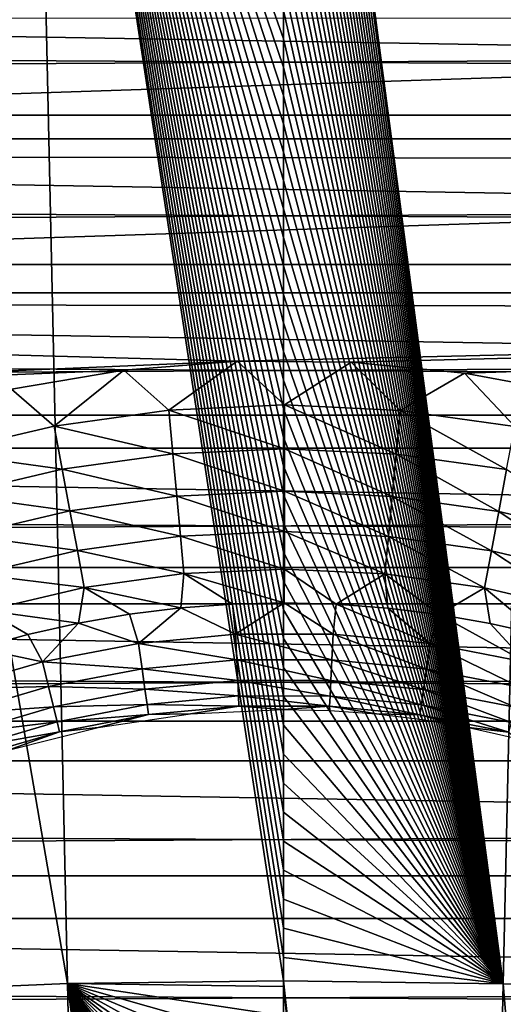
# Model space of a CAD drawing. Header units: millimetres. Extents: x -300 to 300, y -500 to 500.
# Tile 503 of 656: x -3.02 to 2.52, y 117.5 to 128.78. Entities that reach past the tile are written whole.
import ezdxf

# ---------------------------------------------------------------- set-up
doc = ezdxf.new("R2010")
doc.units = ezdxf.units.MM
doc.header["$LTSCALE"] = 81.481481
for name, color, linetype in [('19', 7, 'CONTINUOUS'), ('20', 7, 'CONTINUOUS'), ('34', 7, 'CONTINUOUS'), ('5', 7, 'CONTINUOUS'), ('59', 7, 'CONTINUOUS'), ('6', 7, 'CONTINUOUS'), ('60', 7, 'CONTINUOUS'), ('63', 7, 'CONTINUOUS')]:
    doc.layers.add(name, color=color, linetype=linetype)

msp = doc.modelspace()

# ---------------------------------------------------------------- linework, layer by layer
at = {"layer": '19', "color": 7, "linetype": 'CONTINUOUS'}
for points in [[(2.946, 136.745, 77.231), (0, 136.785, 77.232), (2.519, 117.735, 77.228), (2.946, 136.745, 77.231)], [(2.519, 117.735, 77.228), (0, 136.785, 77.232), (0, 136.577, 77.232), (2.519, 117.735, 77.228)], [(4.978, 117.63, 77.225), (2.946, 136.745, 77.231), (2.519, 117.735, 77.228), (4.978, 117.63, 77.225)], [(0, 136.26, 77.233), (2.519, 117.735, 77.228), (0, 136.577, 77.232), (0, 136.26, 77.233)], [(0, 135.942, 77.233), (2.519, 117.735, 77.228), (0, 136.26, 77.233), (0, 135.942, 77.233)], [(0, 135.624, 77.233), (2.519, 117.735, 77.228), (0, 135.942, 77.233), (0, 135.624, 77.233)], [(0, 135.306, 77.233), (2.519, 117.735, 77.228), (0, 135.624, 77.233), (0, 135.306, 77.233)], [(0, 134.987, 77.233), (2.519, 117.735, 77.228), (0, 135.306, 77.233), (0, 134.987, 77.233)], [(0, 134.669, 77.234), (2.519, 117.735, 77.228), (0, 134.987, 77.233), (0, 134.669, 77.234)], [(0, 134.35, 77.234), (2.519, 117.735, 77.228), (0, 134.669, 77.234), (0, 134.35, 77.234)], [(0, 134.03, 77.234), (2.519, 117.735, 77.228), (0, 134.35, 77.234), (0, 134.03, 77.234)], [(0, 133.711, 77.234), (2.519, 117.735, 77.228), (0, 134.03, 77.234), (0, 133.711, 77.234)], [(0, 133.391, 77.234), (2.519, 117.735, 77.228), (0, 133.711, 77.234), (0, 133.391, 77.234)], [(0, 133.071, 77.234), (2.519, 117.735, 77.228), (0, 133.391, 77.234), (0, 133.071, 77.234)], [(0, 132.75, 77.234), (2.519, 117.735, 77.228), (0, 133.071, 77.234), (0, 132.75, 77.234)], [(0, 132.43, 77.234), (2.519, 117.735, 77.228), (0, 132.75, 77.234), (0, 132.43, 77.234)], [(0, 132.109, 77.234), (2.519, 117.735, 77.228), (0, 132.43, 77.234), (0, 132.109, 77.234)], [(0, 131.788, 77.234), (2.519, 117.735, 77.228), (0, 132.109, 77.234), (0, 131.788, 77.234)], [(0, 131.466, 77.235), (2.519, 117.735, 77.228), (0, 131.788, 77.234), (0, 131.466, 77.235)], [(0, 131.144, 77.235), (2.519, 117.735, 77.228), (0, 131.466, 77.235), (0, 131.144, 77.235)], [(0, 130.822, 77.235), (2.519, 117.735, 77.228), (0, 131.144, 77.235), (0, 130.822, 77.235)], [(0, 130.5, 77.235), (2.519, 117.735, 77.228), (0, 130.822, 77.235), (0, 130.5, 77.235)], [(0, 130.177, 77.235), (2.519, 117.735, 77.228), (0, 130.5, 77.235), (0, 130.177, 77.235)], [(0, 129.854, 77.235), (2.519, 117.735, 77.228), (0, 130.177, 77.235), (0, 129.854, 77.235)], [(0, 129.531, 77.235), (2.519, 117.735, 77.228), (0, 129.854, 77.235), (0, 129.531, 77.235)], [(0, 129.208, 77.235), (2.519, 117.735, 77.228), (0, 129.531, 77.235), (0, 129.208, 77.235)], [(0, 128.884, 77.235), (2.519, 117.735, 77.228), (0, 129.208, 77.235), (0, 128.884, 77.235)], [(0, 128.56, 77.235), (2.519, 117.735, 77.228), (0, 128.884, 77.235), (0, 128.56, 77.235)], [(0, 128.236, 77.235), (2.519, 117.735, 77.228), (0, 128.56, 77.235), (0, 128.236, 77.235)], [(0, 127.911, 77.235), (2.519, 117.735, 77.228), (0, 128.236, 77.235), (0, 127.911, 77.235)], [(0, 127.586, 77.235), (2.519, 117.735, 77.228), (0, 127.911, 77.235), (0, 127.586, 77.235)], [(0, 127.261, 77.234), (2.519, 117.735, 77.228), (0, 127.586, 77.235), (0, 127.261, 77.234)], [(0, 126.935, 77.234), (2.519, 117.735, 77.228), (0, 127.261, 77.234), (0, 126.935, 77.234)], [(0, 126.61, 77.234), (2.519, 117.735, 77.228), (0, 126.935, 77.234), (0, 126.61, 77.234)], [(0, 126.284, 77.234), (2.519, 117.735, 77.228), (0, 126.61, 77.234), (0, 126.284, 77.234)], [(0, 125.957, 77.234), (2.519, 117.735, 77.228), (0, 126.284, 77.234), (0, 125.957, 77.234)], [(0, 125.631, 77.234), (2.519, 117.735, 77.228), (0, 125.957, 77.234), (0, 125.631, 77.234)], [(0, 125.304, 77.234), (2.519, 117.735, 77.228), (0, 125.631, 77.234), (0, 125.304, 77.234)], [(0, 124.976, 77.234), (2.519, 117.735, 77.228), (0, 125.304, 77.234), (0, 124.976, 77.234)], [(0, 124.649, 77.234), (2.519, 117.735, 77.228), (0, 124.976, 77.234), (0, 124.649, 77.234)], [(0, 124.321, 77.233), (2.519, 117.735, 77.228), (0, 124.649, 77.234), (0, 124.321, 77.233)], [(0, 123.993, 77.233), (2.519, 117.735, 77.228), (0, 124.321, 77.233), (0, 123.993, 77.233)], [(0, 123.665, 77.233), (2.519, 117.735, 77.228), (0, 123.993, 77.233), (0, 123.665, 77.233)], [(0, 123.336, 77.233), (2.519, 117.735, 77.228), (0, 123.665, 77.233), (0, 123.336, 77.233)], [(0, 123.007, 77.233), (2.519, 117.735, 77.228), (0, 123.336, 77.233), (0, 123.007, 77.233)], [(0, 122.678, 77.233), (2.519, 117.735, 77.228), (0, 123.007, 77.233), (0, 122.678, 77.233)], [(0, 122.348, 77.232), (2.519, 117.735, 77.228), (0, 122.678, 77.233), (0, 122.348, 77.232)], [(0, 122.018, 77.232), (2.519, 117.735, 77.228), (0, 122.348, 77.232), (0, 122.018, 77.232)], [(0, 121.688, 77.232), (2.519, 117.735, 77.228), (0, 122.018, 77.232), (0, 121.688, 77.232)], [(0, 121.358, 77.232), (2.519, 117.735, 77.228), (0, 121.688, 77.232), (0, 121.358, 77.232)], [(0, 121.027, 77.232), (2.519, 117.735, 77.228), (0, 121.358, 77.232), (0, 121.027, 77.232)], [(0, 120.696, 77.231), (2.519, 117.735, 77.228), (0, 121.027, 77.232), (0, 120.696, 77.231)], [(0, 120.365, 77.231), (2.519, 117.735, 77.228), (0, 120.696, 77.231), (0, 120.365, 77.231)], [(0, 120.033, 77.231), (2.519, 117.735, 77.228), (0, 120.365, 77.231), (0, 120.033, 77.231)], [(0, 119.701, 77.231), (2.519, 117.735, 77.228), (0, 120.033, 77.231), (0, 119.701, 77.231)], [(0, 119.369, 77.23), (2.519, 117.735, 77.228), (0, 119.701, 77.231), (0, 119.369, 77.23)], [(0, 119.036, 77.23), (2.519, 117.735, 77.228), (0, 119.369, 77.23), (0, 119.036, 77.23)], [(0, 118.703, 77.23), (2.519, 117.735, 77.228), (0, 119.036, 77.23), (0, 118.703, 77.23)], [(0, 118.37, 77.229), (2.519, 117.735, 77.228), (0, 118.703, 77.23), (0, 118.37, 77.229)], [(0, 118.037, 77.229), (2.519, 117.735, 77.228), (0, 118.37, 77.229), (0, 118.037, 77.229)], [(0, 117.77, 77.229), (2.519, 117.735, 77.228), (0, 118.037, 77.229), (0, 117.77, 77.229)], [(2.519, 117.735, 77.228), (0, 117.77, 77.229), (2.093, 98.481, 77.199), (2.519, 117.735, 77.228)], [(2.093, 98.481, 77.199), (0, 117.77, 77.229), (0, 117.703, 77.229), (2.093, 98.481, 77.199)], [(0, 117.369, 77.229), (2.093, 98.481, 77.199), (0, 117.703, 77.229), (0, 117.369, 77.229)], [(4.135, 98.393, 77.197), (2.519, 117.735, 77.228), (2.093, 98.481, 77.199), (4.135, 98.393, 77.197)], [(4.978, 117.63, 77.225), (2.519, 117.735, 77.228), (4.135, 98.393, 77.197), (4.978, 117.63, 77.225)]]:
    msp.add_3dface(points, dxfattribs=at)
at = {"layer": '20', "color": 7, "linetype": 'CONTINUOUS'}
for points in [[(-5.718, 136.629, 77.227), (-2.474, 117.736, 77.228), (-2.893, 136.746, 77.231), (-5.718, 136.629, 77.227)], [(0, 117.77, 77.229), (0, 118.037, 77.229), (-2.893, 136.746, 77.231), (0, 117.77, 77.229)], [(-2.474, 117.736, 77.228), (0, 117.77, 77.229), (-2.893, 136.746, 77.231), (-2.474, 117.736, 77.228)], [(0, 118.037, 77.229), (0, 118.37, 77.229), (-2.893, 136.746, 77.231), (0, 118.037, 77.229)], [(0, 118.37, 77.229), (0, 118.703, 77.23), (-2.893, 136.746, 77.231), (0, 118.37, 77.229)], [(0, 118.703, 77.23), (0, 119.036, 77.23), (-2.893, 136.746, 77.231), (0, 118.703, 77.23)], [(0, 119.036, 77.23), (0, 119.369, 77.23), (-2.893, 136.746, 77.231), (0, 119.036, 77.23)], [(0, 119.369, 77.23), (0, 119.701, 77.231), (-2.893, 136.746, 77.231), (0, 119.369, 77.23)], [(0, 119.701, 77.231), (0, 120.033, 77.231), (-2.893, 136.746, 77.231), (0, 119.701, 77.231)], [(0, 120.033, 77.231), (0, 120.365, 77.231), (-2.893, 136.746, 77.231), (0, 120.033, 77.231)], [(0, 120.365, 77.231), (0, 120.696, 77.231), (-2.893, 136.746, 77.231), (0, 120.365, 77.231)], [(0, 120.696, 77.231), (0, 121.027, 77.232), (-2.893, 136.746, 77.231), (0, 120.696, 77.231)], [(0, 121.027, 77.232), (0, 121.358, 77.232), (-2.893, 136.746, 77.231), (0, 121.027, 77.232)], [(0, 121.358, 77.232), (0, 121.688, 77.232), (-2.893, 136.746, 77.231), (0, 121.358, 77.232)], [(0, 121.688, 77.232), (0, 122.018, 77.232), (-2.893, 136.746, 77.231), (0, 121.688, 77.232)], [(0, 122.018, 77.232), (0, 122.348, 77.232), (-2.893, 136.746, 77.231), (0, 122.018, 77.232)], [(0, 122.348, 77.232), (0, 122.678, 77.233), (-2.893, 136.746, 77.231), (0, 122.348, 77.232)], [(0, 122.678, 77.233), (0, 123.007, 77.233), (-2.893, 136.746, 77.231), (0, 122.678, 77.233)], [(0, 123.007, 77.233), (0, 123.336, 77.233), (-2.893, 136.746, 77.231), (0, 123.007, 77.233)], [(0, 123.336, 77.233), (0, 123.665, 77.233), (-2.893, 136.746, 77.231), (0, 123.336, 77.233)], [(0, 123.665, 77.233), (0, 123.993, 77.233), (-2.893, 136.746, 77.231), (0, 123.665, 77.233)], [(0, 123.993, 77.233), (0, 124.321, 77.233), (-2.893, 136.746, 77.231), (0, 123.993, 77.233)], [(0, 124.321, 77.233), (0, 124.649, 77.234), (-2.893, 136.746, 77.231), (0, 124.321, 77.233)], [(0, 124.649, 77.234), (0, 124.976, 77.234), (-2.893, 136.746, 77.231), (0, 124.649, 77.234)], [(0, 124.976, 77.234), (0, 125.304, 77.234), (-2.893, 136.746, 77.231), (0, 124.976, 77.234)], [(0, 125.304, 77.234), (0, 125.631, 77.234), (-2.893, 136.746, 77.231), (0, 125.304, 77.234)], [(0, 125.631, 77.234), (0, 125.957, 77.234), (-2.893, 136.746, 77.231), (0, 125.631, 77.234)], [(0, 125.957, 77.234), (0, 126.284, 77.234), (-2.893, 136.746, 77.231), (0, 125.957, 77.234)], [(0, 126.284, 77.234), (0, 126.61, 77.234), (-2.893, 136.746, 77.231), (0, 126.284, 77.234)], [(0, 126.61, 77.234), (0, 126.935, 77.234), (-2.893, 136.746, 77.231), (0, 126.61, 77.234)], [(0, 126.935, 77.234), (0, 127.261, 77.234), (-2.893, 136.746, 77.231), (0, 126.935, 77.234)], [(0, 127.261, 77.234), (0, 127.586, 77.235), (-2.893, 136.746, 77.231), (0, 127.261, 77.234)], [(0, 127.586, 77.235), (0, 127.911, 77.235), (-2.893, 136.746, 77.231), (0, 127.586, 77.235)], [(0, 127.911, 77.235), (0, 128.236, 77.235), (-2.893, 136.746, 77.231), (0, 127.911, 77.235)], [(0, 128.236, 77.235), (0, 128.56, 77.235), (-2.893, 136.746, 77.231), (0, 128.236, 77.235)], [(0, 128.56, 77.235), (0, 128.884, 77.235), (-2.893, 136.746, 77.231), (0, 128.56, 77.235)], [(-4.89, 117.635, 77.225), (-2.474, 117.736, 77.228), (-5.718, 136.629, 77.227), (-4.89, 117.635, 77.225)], [(0, 117.703, 77.229), (0, 117.77, 77.229), (-2.474, 117.736, 77.228), (0, 117.703, 77.229)], [(-4.89, 117.635, 77.225), (-2.055, 98.482, 77.199), (-2.474, 117.736, 77.228), (-4.89, 117.635, 77.225)], [(0, 98.51, 77.199), (0, 98.853, 77.2), (-2.474, 117.736, 77.228), (0, 98.51, 77.199)], [(-2.055, 98.482, 77.199), (0, 98.51, 77.199), (-2.474, 117.736, 77.228), (-2.055, 98.482, 77.199)], [(0, 98.853, 77.2), (0, 99.205, 77.201), (-2.474, 117.736, 77.228), (0, 98.853, 77.2)], [(0, 99.205, 77.201), (0, 99.556, 77.202), (-2.474, 117.736, 77.228), (0, 99.205, 77.201)], [(0, 99.556, 77.202), (0, 99.907, 77.202), (-2.474, 117.736, 77.228), (0, 99.556, 77.202)], [(0, 99.907, 77.202), (0, 100.258, 77.203), (-2.474, 117.736, 77.228), (0, 99.907, 77.202)], [(0, 100.258, 77.203), (0, 100.608, 77.204), (-2.474, 117.736, 77.228), (0, 100.258, 77.203)], [(0, 100.608, 77.204), (0, 100.958, 77.204), (-2.474, 117.736, 77.228), (0, 100.608, 77.204)], [(0, 100.958, 77.204), (0, 101.308, 77.205), (-2.474, 117.736, 77.228), (0, 100.958, 77.204)], [(0, 101.308, 77.205), (0, 101.657, 77.206), (-2.474, 117.736, 77.228), (0, 101.308, 77.205)], [(0, 101.657, 77.206), (0, 102.006, 77.206), (-2.474, 117.736, 77.228), (0, 101.657, 77.206)], [(0, 102.006, 77.206), (0, 102.355, 77.207), (-2.474, 117.736, 77.228), (0, 102.006, 77.206)], [(0, 102.355, 77.207), (0, 102.703, 77.208), (-2.474, 117.736, 77.228), (0, 102.355, 77.207)], [(0, 102.703, 77.208), (0, 103.051, 77.208), (-2.474, 117.736, 77.228), (0, 102.703, 77.208)], [(0, 103.051, 77.208), (0, 103.399, 77.209), (-2.474, 117.736, 77.228), (0, 103.051, 77.208)], [(0, 103.399, 77.209), (0, 103.746, 77.209), (-2.474, 117.736, 77.228), (0, 103.399, 77.209)], [(0, 103.746, 77.209), (0, 104.093, 77.21), (-2.474, 117.736, 77.228), (0, 103.746, 77.209)], [(0, 104.093, 77.21), (0, 104.44, 77.211), (-2.474, 117.736, 77.228), (0, 104.093, 77.21)], [(0, 104.44, 77.211), (0, 104.786, 77.211), (-2.474, 117.736, 77.228), (0, 104.44, 77.211)], [(0, 104.786, 77.211), (0, 105.132, 77.212), (-2.474, 117.736, 77.228), (0, 104.786, 77.211)], [(0, 105.132, 77.212), (0, 105.478, 77.212), (-2.474, 117.736, 77.228), (0, 105.132, 77.212)], [(0, 105.478, 77.212), (0, 105.823, 77.213), (-2.474, 117.736, 77.228), (0, 105.478, 77.212)], [(0, 105.823, 77.213), (0, 106.168, 77.214), (-2.474, 117.736, 77.228), (0, 105.823, 77.213)], [(0, 106.168, 77.214), (0, 106.512, 77.214), (-2.474, 117.736, 77.228), (0, 106.168, 77.214)], [(0, 106.512, 77.214), (0, 106.857, 77.215), (-2.474, 117.736, 77.228), (0, 106.512, 77.214)], [(0, 106.857, 77.215), (0, 107.201, 77.215), (-2.474, 117.736, 77.228), (0, 106.857, 77.215)], [(0, 107.201, 77.215), (0, 107.544, 77.216), (-2.474, 117.736, 77.228), (0, 107.201, 77.215)], [(0, 107.544, 77.216), (0, 107.887, 77.216), (-2.474, 117.736, 77.228), (0, 107.544, 77.216)], [(0, 107.887, 77.216), (0, 108.23, 77.217), (-2.474, 117.736, 77.228), (0, 107.887, 77.216)], [(0, 108.23, 77.217), (0, 108.573, 77.217), (-2.474, 117.736, 77.228), (0, 108.23, 77.217)], [(0, 108.573, 77.217), (0, 108.915, 77.218), (-2.474, 117.736, 77.228), (0, 108.573, 77.217)], [(0, 108.915, 77.218), (0, 109.257, 77.218), (-2.474, 117.736, 77.228), (0, 108.915, 77.218)], [(0, 109.257, 77.218), (0, 109.599, 77.219), (-2.474, 117.736, 77.228), (0, 109.257, 77.218)], [(0, 109.599, 77.219), (0, 109.94, 77.219), (-2.474, 117.736, 77.228), (0, 109.599, 77.219)], [(0, 109.94, 77.219), (0, 110.281, 77.22), (-2.474, 117.736, 77.228), (0, 109.94, 77.219)], [(0, 110.281, 77.22), (0, 110.622, 77.22), (-2.474, 117.736, 77.228), (0, 110.281, 77.22)], [(0, 110.622, 77.22), (0, 110.962, 77.221), (-2.474, 117.736, 77.228), (0, 110.622, 77.22)], [(0, 110.962, 77.221), (0, 111.302, 77.221), (-2.474, 117.736, 77.228), (0, 110.962, 77.221)], [(0, 111.302, 77.221), (0, 111.642, 77.222), (-2.474, 117.736, 77.228), (0, 111.302, 77.221)], [(0, 111.642, 77.222), (0, 111.981, 77.222), (-2.474, 117.736, 77.228), (0, 111.642, 77.222)], [(0, 111.981, 77.222), (0, 112.321, 77.223), (-2.474, 117.736, 77.228), (0, 111.981, 77.222)], [(0, 112.321, 77.223), (0, 112.659, 77.223), (-2.474, 117.736, 77.228), (0, 112.321, 77.223)], [(0, 112.659, 77.223), (0, 112.998, 77.224), (-2.474, 117.736, 77.228), (0, 112.659, 77.223)], [(0, 112.998, 77.224), (0, 113.336, 77.224), (-2.474, 117.736, 77.228), (0, 112.998, 77.224)], [(0, 113.336, 77.224), (0, 113.674, 77.224), (-2.474, 117.736, 77.228), (0, 113.336, 77.224)], [(0, 113.674, 77.224), (0, 114.011, 77.225), (-2.474, 117.736, 77.228), (0, 113.674, 77.224)], [(0, 114.011, 77.225), (0, 114.348, 77.225), (-2.474, 117.736, 77.228), (0, 114.011, 77.225)], [(0, 114.348, 77.225), (0, 114.685, 77.226), (-2.474, 117.736, 77.228), (0, 114.348, 77.225)], [(0, 114.685, 77.226), (0, 115.022, 77.226), (-2.474, 117.736, 77.228), (0, 114.685, 77.226)], [(0, 115.022, 77.226), (0, 115.358, 77.226), (-2.474, 117.736, 77.228), (0, 115.022, 77.226)], [(0, 115.358, 77.226), (0, 115.694, 77.227), (-2.474, 117.736, 77.228), (0, 115.358, 77.226)], [(0, 115.694, 77.227), (0, 116.03, 77.227), (-2.474, 117.736, 77.228), (0, 115.694, 77.227)], [(0, 116.03, 77.227), (0, 116.365, 77.227), (-2.474, 117.736, 77.228), (0, 116.03, 77.227)], [(0, 116.365, 77.227), (0, 116.7, 77.228), (-2.474, 117.736, 77.228), (0, 116.365, 77.227)], [(0, 116.7, 77.228), (0, 117.035, 77.228), (-2.474, 117.736, 77.228), (0, 116.7, 77.228)], [(0, 117.035, 77.228), (0, 117.369, 77.229), (-2.474, 117.736, 77.228), (0, 117.035, 77.228)], [(0, 117.369, 77.229), (0, 117.703, 77.229), (-2.474, 117.736, 77.228), (0, 117.369, 77.229)], [(-4.062, 98.397, 77.197), (-2.055, 98.482, 77.199), (-4.89, 117.635, 77.225), (-4.062, 98.397, 77.197)]]:
    msp.add_3dface(points, dxfattribs=at)
at = {"layer": '34', "color": 7, "linetype": 'CONTINUOUS'}
for points in [[(-49.332, 129.373, 501.493), (49.963, 127.684, 501.493), (-49.963, 127.684, 501.493), (-49.332, 129.373, 501.493)], [(49.332, 129.373, 501.493), (49.963, 127.684, 501.493), (-49.332, 129.373, 501.493), (49.332, 129.373, 501.493)], [(-49.963, 127.684, 501.493), (50.535, 125.975, 501.493), (-50.535, 125.975, 501.493), (-49.963, 127.684, 501.493)], [(49.963, 127.684, 501.493), (50.535, 125.975, 501.493), (-49.963, 127.684, 501.493), (49.963, 127.684, 501.493)], [(-50.535, 125.975, 501.493), (51.049, 124.247, 501.493), (-51.049, 124.247, 501.493), (-50.535, 125.975, 501.493)], [(50.535, 125.975, 501.493), (51.049, 124.247, 501.493), (-50.535, 125.975, 501.493), (50.535, 125.975, 501.493)], [(-51.049, 124.247, 501.493), (51.504, 122.502, 501.493), (-51.504, 122.502, 501.493), (-51.049, 124.247, 501.493)], [(51.049, 124.247, 501.493), (51.504, 122.502, 501.493), (-51.049, 124.247, 501.493), (51.049, 124.247, 501.493)], [(-51.504, 122.502, 501.493), (51.9, 120.743, 501.493), (-51.9, 120.743, 501.493), (-51.504, 122.502, 501.493)], [(51.504, 122.502, 501.493), (51.9, 120.743, 501.493), (-51.504, 122.502, 501.493), (51.504, 122.502, 501.493)], [(-51.9, 120.743, 501.493), (52.235, 118.972, 501.493), (-52.235, 118.972, 501.493), (-51.9, 120.743, 501.493)], [(51.9, 120.743, 501.493), (52.235, 118.972, 501.493), (-51.9, 120.743, 501.493), (51.9, 120.743, 501.493)], [(-52.235, 118.972, 501.493), (52.51, 117.19, 501.493), (-52.51, 117.19, 501.493), (-52.235, 118.972, 501.493)], [(52.235, 118.972, 501.493), (52.51, 117.19, 501.493), (-52.235, 118.972, 501.493), (52.235, 118.972, 501.493)]]:
    msp.add_3dface(points, dxfattribs=at)
at = {"layer": '5', "color": 7, "linetype": 'CONTINUOUS'}
for points in [[(161.278, 127.414, 11), (-161.278, 127.414, 11), (-161.217, 129.17, 11), (161.278, 127.414, 11)], [(161.217, 129.171, 11), (161.278, 127.414, 11), (-161.217, 129.17, 11), (161.217, 129.171, 11)], [(161.339, 125.648, 11), (-161.339, 125.648, 11), (-161.278, 127.414, 11), (161.339, 125.648, 11)], [(161.278, 127.414, 11), (161.339, 125.648, 11), (-161.278, 127.414, 11), (161.278, 127.414, 11)], [(161.398, 123.872, 11), (-161.398, 123.871, 11), (-161.339, 125.648, 11), (161.398, 123.872, 11)], [(161.339, 125.648, 11), (161.398, 123.872, 11), (-161.339, 125.648, 11), (161.339, 125.648, 11)], [(161.457, 122.086, 11), (-161.457, 122.085, 11), (-161.398, 123.871, 11), (161.457, 122.086, 11)], [(161.398, 123.872, 11), (161.457, 122.086, 11), (-161.398, 123.871, 11), (161.398, 123.872, 11)], [(161.514, 120.289, 11), (-161.514, 120.289, 11), (-161.457, 122.085, 11), (161.514, 120.289, 11)], [(161.457, 122.086, 11), (161.514, 120.289, 11), (-161.457, 122.085, 11), (161.457, 122.086, 11)], [(161.57, 118.482, 11), (-161.57, 118.481, 11), (-161.514, 120.289, 11), (161.57, 118.482, 11)], [(161.514, 120.289, 11), (161.57, 118.482, 11), (-161.514, 120.289, 11), (161.514, 120.289, 11)], [(161.625, 116.664, 11), (-161.625, 116.663, 11), (-161.57, 118.481, 11), (161.625, 116.664, 11)], [(161.57, 118.482, 11), (161.625, 116.664, 11), (-161.57, 118.481, 11), (161.57, 118.482, 11)]]:
    msp.add_3dface(points, dxfattribs=at)
at = {"layer": '59', "color": 7, "linetype": 'CONTINUOUS'}
for points in [[(-1.83, 124.762, 545.993), (-1.312, 124.305, 545.96), (-0.529, 124.866, 545.993), (-1.83, 124.762, 545.993)], [(-1.312, 124.305, 545.96), (0.013, 124.365, 545.96), (-0.529, 124.866, 545.993), (-1.312, 124.305, 545.96)], [(-0.529, 124.866, 545.993), (0.013, 124.365, 545.96), (0.776, 124.855, 545.993), (-0.529, 124.866, 545.993)], [(-3.117, 124.545, 545.993), (-2.626, 124.123, 545.96), (-1.83, 124.762, 545.993), (-3.117, 124.545, 545.993)], [(-2.626, 124.123, 545.96), (-1.312, 124.305, 545.96), (-1.83, 124.762, 545.993), (-2.626, 124.123, 545.96)], [(0.013, 124.365, 545.96), (1.339, 124.302, 545.96), (0.776, 124.855, 545.993), (0.013, 124.365, 545.96)], [(0.776, 124.855, 545.993), (1.339, 124.302, 545.96), (2.075, 124.73, 545.993), (0.776, 124.855, 545.993)], [(1.339, 124.302, 545.96), (2.653, 124.118, 545.96), (2.075, 124.73, 545.993), (1.339, 124.302, 545.96)], [(2.075, 124.73, 545.993), (2.653, 124.118, 545.96), (3.358, 124.491, 545.993), (2.075, 124.73, 545.993)], [(-3.918, 123.82, 545.96), (-2.626, 124.123, 545.96), (-3.117, 124.545, 545.993), (-3.918, 123.82, 545.96)], [(-1.312, 124.305, 545.96), (-2.626, 124.123, 545.96), (-1.266, 123.804, 545.862), (-1.312, 124.305, 545.96)], [(0.013, 124.365, 545.96), (-1.312, 124.305, 545.96), (0.013, 123.862, 545.862), (0.013, 124.365, 545.96)], [(0.013, 123.862, 545.862), (-1.312, 124.305, 545.96), (-1.266, 123.804, 545.862), (0.013, 123.862, 545.862)], [(1.339, 124.302, 545.96), (0.013, 124.365, 545.96), (1.292, 123.802, 545.862), (1.339, 124.302, 545.96)], [(1.292, 123.802, 545.862), (0.013, 124.365, 545.96), (0.013, 123.862, 545.862), (1.292, 123.802, 545.862)], [(2.56, 123.624, 545.862), (1.339, 124.302, 545.96), (1.292, 123.802, 545.862), (2.56, 123.624, 545.862)], [(2.653, 124.118, 545.96), (1.339, 124.302, 545.96), (2.56, 123.624, 545.862), (2.653, 124.118, 545.96)], [(-2.626, 124.123, 545.96), (-3.918, 123.82, 545.96), (-2.534, 123.629, 545.862), (-2.626, 124.123, 545.96)], [(-1.266, 123.804, 545.862), (-2.626, 124.123, 545.96), (-2.534, 123.629, 545.862), (-1.266, 123.804, 545.862)], [(0.013, 123.862, 545.862), (-1.266, 123.804, 545.862), (0.012, 123.376, 545.701), (0.013, 123.862, 545.862)], [(1.247, 123.318, 545.701), (0.013, 123.862, 545.862), (0.012, 123.376, 545.701), (1.247, 123.318, 545.701)], [(1.292, 123.802, 545.862), (0.013, 123.862, 545.862), (1.247, 123.318, 545.701), (1.292, 123.802, 545.862)], [(-2.534, 123.629, 545.862), (-3.918, 123.82, 545.96), (-3.781, 123.337, 545.862), (-2.534, 123.629, 545.862)], [(-1.266, 123.804, 545.862), (-2.534, 123.629, 545.862), (-1.222, 123.32, 545.701), (-1.266, 123.804, 545.862)], [(0.012, 123.376, 545.701), (-1.266, 123.804, 545.862), (-1.222, 123.32, 545.701), (0.012, 123.376, 545.701)], [(2.47, 123.146, 545.701), (1.292, 123.802, 545.862), (1.247, 123.318, 545.701), (2.47, 123.146, 545.701)], [(2.56, 123.624, 545.862), (1.292, 123.802, 545.862), (2.47, 123.146, 545.701), (2.56, 123.624, 545.862)], [(-2.534, 123.629, 545.862), (-3.781, 123.337, 545.862), (-2.446, 123.151, 545.701), (-2.534, 123.629, 545.862)], [(-1.222, 123.32, 545.701), (-2.534, 123.629, 545.862), (-2.446, 123.151, 545.701), (-1.222, 123.32, 545.701)], [(3.673, 122.862, 545.701), (2.56, 123.624, 545.862), (2.47, 123.146, 545.701), (3.673, 122.862, 545.701)], [(-2.446, 123.151, 545.701), (-3.781, 123.337, 545.862), (-3.649, 122.869, 545.701), (-2.446, 123.151, 545.701)], [(-1.222, 123.32, 545.701), (-2.446, 123.151, 545.701), (-1.18, 122.861, 545.479), (-1.222, 123.32, 545.701)], [(0.012, 123.376, 545.701), (-1.222, 123.32, 545.701), (0.012, 122.915, 545.479), (0.012, 123.376, 545.701)], [(0.012, 122.915, 545.479), (-1.222, 123.32, 545.701), (-1.18, 122.861, 545.479), (0.012, 122.915, 545.479)], [(1.247, 123.318, 545.701), (0.012, 123.376, 545.701), (1.204, 122.858, 545.479), (1.247, 123.318, 545.701)], [(1.204, 122.858, 545.479), (0.012, 123.376, 545.701), (0.012, 122.915, 545.479), (1.204, 122.858, 545.479)], [(2.385, 122.692, 545.479), (1.247, 123.318, 545.701), (1.204, 122.858, 545.479), (2.385, 122.692, 545.479)], [(2.47, 123.146, 545.701), (1.247, 123.318, 545.701), (2.385, 122.692, 545.479), (2.47, 123.146, 545.701)], [(-2.446, 123.151, 545.701), (-3.649, 122.869, 545.701), (-2.361, 122.697, 545.479), (-2.446, 123.151, 545.701)], [(-1.18, 122.861, 545.479), (-2.446, 123.151, 545.701), (-2.361, 122.697, 545.479), (-1.18, 122.861, 545.479)], [(3.546, 122.418, 545.479), (2.47, 123.146, 545.701), (2.385, 122.692, 545.479), (3.546, 122.418, 545.479)], [(3.673, 122.862, 545.701), (2.47, 123.146, 545.701), (3.546, 122.418, 545.479), (3.673, 122.862, 545.701)], [(-2.361, 122.697, 545.479), (-3.649, 122.869, 545.701), (-3.523, 122.425, 545.479), (-2.361, 122.697, 545.479)], [(-1.18, 122.861, 545.479), (-2.361, 122.697, 545.479), (-1.14, 122.433, 545.2), (-1.18, 122.861, 545.479)], [(0.012, 122.915, 545.479), (-1.18, 122.861, 545.479), (0.012, 122.485, 545.2), (0.012, 122.915, 545.479)], [(0.012, 122.485, 545.2), (-1.18, 122.861, 545.479), (-1.14, 122.433, 545.2), (0.012, 122.485, 545.2)], [(1.204, 122.858, 545.479), (0.012, 122.915, 545.479), (1.164, 122.431, 545.2), (1.204, 122.858, 545.479)], [(1.164, 122.431, 545.2), (0.012, 122.915, 545.479), (0.012, 122.485, 545.2), (1.164, 122.431, 545.2)], [(2.306, 122.27, 545.2), (1.204, 122.858, 545.479), (1.164, 122.431, 545.2), (2.306, 122.27, 545.2)], [(2.385, 122.692, 545.479), (1.204, 122.858, 545.479), (2.306, 122.27, 545.2), (2.385, 122.692, 545.479)], [(-2.361, 122.697, 545.479), (-3.523, 122.425, 545.479), (-2.283, 122.275, 545.2), (-2.361, 122.697, 545.479)], [(-1.14, 122.433, 545.2), (-2.361, 122.697, 545.479), (-2.283, 122.275, 545.2), (-1.14, 122.433, 545.2)], [(3.428, 122.005, 545.2), (2.385, 122.692, 545.479), (2.306, 122.27, 545.2), (3.428, 122.005, 545.2)], [(3.546, 122.418, 545.479), (2.385, 122.692, 545.479), (3.428, 122.005, 545.2), (3.546, 122.418, 545.479)], [(-2.283, 122.275, 545.2), (-3.523, 122.425, 545.479), (-3.406, 122.012, 545.2), (-2.283, 122.275, 545.2)], [(-1.14, 122.433, 545.2), (-2.283, 122.275, 545.2), (-1.174, 122.04, 544.87), (-1.14, 122.433, 545.2)], [(-0.582, 122.083, 544.87), (-1.14, 122.433, 545.2), (-1.174, 122.04, 544.87), (-0.582, 122.083, 544.87)], [(0.012, 122.485, 545.2), (-1.14, 122.433, 545.2), (0.011, 122.097, 544.87), (0.012, 122.485, 545.2)], [(0.011, 122.097, 544.87), (-1.14, 122.433, 545.2), (-0.582, 122.083, 544.87), (0.011, 122.097, 544.87)], [(0.605, 122.082, 544.87), (0.012, 122.485, 545.2), (0.011, 122.097, 544.87), (0.605, 122.082, 544.87)], [(1.164, 122.431, 545.2), (0.012, 122.485, 545.2), (0.605, 122.082, 544.87), (1.164, 122.431, 545.2)], [(1.197, 122.037, 544.87), (1.164, 122.431, 545.2), (0.605, 122.082, 544.87), (1.197, 122.037, 544.87)], [(2.306, 122.27, 545.2), (1.164, 122.431, 545.2), (1.786, 121.964, 544.87), (2.306, 122.27, 545.2)], [(1.786, 121.964, 544.87), (1.164, 122.431, 545.2), (1.197, 122.037, 544.87), (1.786, 121.964, 544.87)], [(-2.283, 122.275, 545.2), (-3.406, 122.012, 545.2), (-2.349, 121.867, 544.87), (-2.283, 122.275, 545.2)], [(-1.764, 121.968, 544.87), (-2.283, 122.275, 545.2), (-2.349, 121.867, 544.87), (-1.764, 121.968, 544.87)], [(-1.174, 122.04, 544.87), (-2.283, 122.275, 545.2), (-1.764, 121.968, 544.87), (-1.174, 122.04, 544.87)], [(2.371, 121.862, 544.87), (2.306, 122.27, 545.2), (1.786, 121.964, 544.87), (2.371, 121.862, 544.87)], [(3.428, 122.005, 545.2), (2.306, 122.27, 545.2), (2.95, 121.732, 544.87), (3.428, 122.005, 545.2)], [(2.95, 121.732, 544.87), (2.306, 122.27, 545.2), (2.371, 121.862, 544.87), (2.95, 121.732, 544.87)], [(-2.928, 121.737, 544.87), (-3.406, 122.012, 545.2), (-3.501, 121.579, 544.87), (-2.928, 121.737, 544.87)], [(-2.349, 121.867, 544.87), (-3.406, 122.012, 545.2), (-2.928, 121.737, 544.87), (-2.349, 121.867, 544.87)]]:
    msp.add_3dface(points, dxfattribs=at)
at = {"layer": '6', "color": 7, "linetype": 'CONTINUOUS'}
for points in [[(161.217, 129.17, 16), (-161.217, 129.171, 16), (-161.278, 127.414, 16), (161.217, 129.17, 16)], [(161.278, 127.414, 16), (161.217, 129.17, 16), (-161.278, 127.414, 16), (161.278, 127.414, 16)], [(161.339, 125.648, 16), (161.278, 127.414, 16), (-161.339, 125.648, 16), (161.339, 125.648, 16)], [(161.278, 127.414, 16), (-161.278, 127.414, 16), (-161.339, 125.648, 16), (161.278, 127.414, 16)], [(161.398, 123.871, 16), (161.339, 125.648, 16), (-161.398, 123.872, 16), (161.398, 123.871, 16)], [(161.339, 125.648, 16), (-161.339, 125.648, 16), (-161.398, 123.872, 16), (161.339, 125.648, 16)], [(161.398, 123.871, 16), (-161.398, 123.872, 16), (-161.457, 122.086, 16), (161.398, 123.871, 16)], [(161.457, 122.085, 16), (161.398, 123.871, 16), (-161.457, 122.086, 16), (161.457, 122.085, 16)], [(161.457, 122.085, 16), (-161.457, 122.086, 16), (-161.514, 120.289, 16), (161.457, 122.085, 16)], [(161.514, 120.289, 16), (161.457, 122.085, 16), (-161.514, 120.289, 16), (161.514, 120.289, 16)], [(161.57, 118.481, 16), (161.514, 120.289, 16), (-161.57, 118.482, 16), (161.57, 118.481, 16)], [(161.514, 120.289, 16), (-161.514, 120.289, 16), (-161.57, 118.482, 16), (161.514, 120.289, 16)], [(161.57, 118.481, 16), (-161.57, 118.482, 16), (-161.625, 116.664, 16), (161.57, 118.481, 16)], [(161.625, 116.663, 16), (161.57, 118.481, 16), (-161.625, 116.664, 16), (161.625, 116.663, 16)]]:
    msp.add_3dface(points, dxfattribs=at)
at = {"layer": '60', "color": 7, "linetype": 'CONTINUOUS'}
for points in [[(-1.174, 122.04, 544.87), (-1.764, 121.968, 544.87), (-1.662, 121.634, 544.492), (-1.174, 122.04, 544.87)], [(-0.548, 121.739, 544.492), (-1.174, 122.04, 544.87), (-1.662, 121.634, 544.492), (-0.548, 121.739, 544.492)], [(-0.582, 122.083, 544.87), (-1.174, 122.04, 544.87), (-0.548, 121.739, 544.492), (-0.582, 122.083, 544.87)], [(0.011, 122.097, 544.87), (-0.582, 122.083, 544.87), (-0.548, 121.739, 544.492), (0.011, 122.097, 544.87)], [(0.57, 121.738, 544.492), (0.011, 122.097, 544.87), (-0.548, 121.739, 544.492), (0.57, 121.738, 544.492)], [(0.605, 122.082, 544.87), (0.011, 122.097, 544.87), (0.57, 121.738, 544.492), (0.605, 122.082, 544.87)], [(1.683, 121.631, 544.492), (0.605, 122.082, 544.87), (0.57, 121.738, 544.492), (1.683, 121.631, 544.492)], [(1.197, 122.037, 544.87), (0.605, 122.082, 544.87), (1.683, 121.631, 544.492), (1.197, 122.037, 544.87)], [(-1.764, 121.968, 544.87), (-2.349, 121.867, 544.87), (-1.662, 121.634, 544.492), (-1.764, 121.968, 544.87)], [(1.786, 121.964, 544.87), (1.197, 122.037, 544.87), (1.683, 121.631, 544.492), (1.786, 121.964, 544.87)], [(2.781, 121.418, 544.492), (1.786, 121.964, 544.87), (1.683, 121.631, 544.492), (2.781, 121.418, 544.492)], [(2.371, 121.862, 544.87), (1.786, 121.964, 544.87), (2.781, 121.418, 544.492), (2.371, 121.862, 544.87)], [(-2.349, 121.867, 544.87), (-2.928, 121.737, 544.87), (-2.76, 121.424, 544.492), (-2.349, 121.867, 544.87)], [(-1.662, 121.634, 544.492), (-2.349, 121.867, 544.87), (-2.76, 121.424, 544.492), (-1.662, 121.634, 544.492)], [(2.95, 121.732, 544.87), (2.371, 121.862, 544.87), (2.781, 121.418, 544.492), (2.95, 121.732, 544.87)], [(-2.928, 121.737, 544.87), (-3.501, 121.579, 544.87), (-2.76, 121.424, 544.492), (-2.928, 121.737, 544.87)], [(-0.548, 121.739, 544.492), (-1.662, 121.634, 544.492), (-0.535, 121.446, 544.072), (-0.548, 121.739, 544.492)], [(0.57, 121.738, 544.492), (-0.548, 121.739, 544.492), (0.556, 121.445, 544.072), (0.57, 121.738, 544.492)], [(0.556, 121.445, 544.072), (-0.548, 121.739, 544.492), (-0.535, 121.446, 544.072), (0.556, 121.445, 544.072)], [(1.641, 121.34, 544.072), (0.57, 121.738, 544.492), (0.556, 121.445, 544.072), (1.641, 121.34, 544.072)], [(1.683, 121.631, 544.492), (0.57, 121.738, 544.492), (1.641, 121.34, 544.072), (1.683, 121.631, 544.492)], [(-1.662, 121.634, 544.492), (-2.76, 121.424, 544.492), (-1.62, 121.343, 544.072), (-1.662, 121.634, 544.492)], [(-0.535, 121.446, 544.072), (-1.662, 121.634, 544.492), (-1.62, 121.343, 544.072), (-0.535, 121.446, 544.072)], [(2.712, 121.133, 544.072), (1.683, 121.631, 544.492), (1.641, 121.34, 544.072), (2.712, 121.133, 544.072)], [(2.781, 121.418, 544.492), (1.683, 121.631, 544.492), (2.712, 121.133, 544.072), (2.781, 121.418, 544.492)], [(-2.76, 121.424, 544.492), (-3.501, 121.579, 544.87), (-3.833, 121.109, 544.492), (-2.76, 121.424, 544.492)], [(-2.76, 121.424, 544.492), (-3.833, 121.109, 544.492), (-2.691, 121.138, 544.072), (-2.76, 121.424, 544.492)], [(-1.62, 121.343, 544.072), (-2.76, 121.424, 544.492), (-2.691, 121.138, 544.072), (-1.62, 121.343, 544.072)], [(-0.535, 121.446, 544.072), (-1.62, 121.343, 544.072), (-0.523, 121.209, 543.619), (-0.535, 121.446, 544.072)], [(0.556, 121.445, 544.072), (-0.535, 121.446, 544.072), (0.544, 121.208, 543.619), (0.556, 121.445, 544.072)], [(0.544, 121.208, 543.619), (-0.535, 121.446, 544.072), (-0.523, 121.209, 543.619), (0.544, 121.208, 543.619)], [(1.607, 121.105, 543.619), (0.556, 121.445, 544.072), (0.544, 121.208, 543.619), (1.607, 121.105, 543.619)], [(1.641, 121.34, 544.072), (0.556, 121.445, 544.072), (1.607, 121.105, 543.619), (1.641, 121.34, 544.072)], [(-1.62, 121.343, 544.072), (-2.691, 121.138, 544.072), (-1.587, 121.108, 543.619), (-1.62, 121.343, 544.072)], [(-0.523, 121.209, 543.619), (-1.62, 121.343, 544.072), (-1.587, 121.108, 543.619), (-0.523, 121.209, 543.619)], [(2.656, 120.902, 543.619), (1.641, 121.34, 544.072), (1.607, 121.105, 543.619), (2.656, 120.902, 543.619)], [(2.712, 121.133, 544.072), (1.641, 121.34, 544.072), (2.656, 120.902, 543.619), (2.712, 121.133, 544.072)], [(-2.691, 121.138, 544.072), (-3.833, 121.109, 544.492), (-3.738, 120.832, 544.072), (-2.691, 121.138, 544.072)], [(-2.691, 121.138, 544.072), (-3.738, 120.832, 544.072), (-2.635, 120.907, 543.619), (-2.691, 121.138, 544.072)], [(-1.587, 121.108, 543.619), (-2.691, 121.138, 544.072), (-2.635, 120.907, 543.619), (-1.587, 121.108, 543.619)], [(-0.523, 121.209, 543.619), (-1.587, 121.108, 543.619), (-0.515, 121.031, 543.139), (-0.523, 121.209, 543.619)], [(0.544, 121.208, 543.619), (-0.523, 121.209, 543.619), (0.536, 121.03, 543.139), (0.544, 121.208, 543.619)], [(0.536, 121.03, 543.139), (-0.523, 121.209, 543.619), (-0.515, 121.031, 543.139), (0.536, 121.03, 543.139)], [(1.582, 120.929, 543.139), (0.544, 121.208, 543.619), (0.536, 121.03, 543.139), (1.582, 120.929, 543.139)], [(1.607, 121.105, 543.619), (0.544, 121.208, 543.619), (1.582, 120.929, 543.139), (1.607, 121.105, 543.619)], [(-1.587, 121.108, 543.619), (-2.635, 120.907, 543.619), (-1.561, 120.932, 543.139), (-1.587, 121.108, 543.619)], [(-0.515, 121.031, 543.139), (-1.587, 121.108, 543.619), (-1.561, 120.932, 543.139), (-0.515, 121.031, 543.139)], [(-0.51, 120.916, 542.64), (-0.515, 121.031, 543.139), (-1.561, 120.932, 543.139), (-0.51, 120.916, 542.64)], [(-0.51, 120.916, 542.64), (0.53, 120.915, 542.64), (-0.515, 121.031, 543.139), (-0.51, 120.916, 542.64)], [(0.53, 120.915, 542.64), (0.536, 121.03, 543.139), (-0.515, 121.031, 543.139), (0.53, 120.915, 542.64)], [(0.53, 120.915, 542.64), (1.565, 120.815, 542.64), (0.536, 121.03, 543.139), (0.53, 120.915, 542.64)], [(1.565, 120.815, 542.64), (1.582, 120.929, 543.139), (0.536, 121.03, 543.139), (1.565, 120.815, 542.64)], [(2.614, 120.729, 543.139), (1.607, 121.105, 543.619), (1.582, 120.929, 543.139), (2.614, 120.729, 543.139)], [(2.656, 120.902, 543.619), (1.607, 121.105, 543.619), (2.614, 120.729, 543.139), (2.656, 120.902, 543.619)], [(-1.561, 120.932, 543.139), (-2.635, 120.907, 543.619), (-2.593, 120.734, 543.139), (-1.561, 120.932, 543.139)], [(-1.545, 120.818, 542.64), (-1.561, 120.932, 543.139), (-2.593, 120.734, 543.139), (-1.545, 120.818, 542.64)], [(-1.545, 120.818, 542.64), (-0.51, 120.916, 542.64), (-1.561, 120.932, 543.139), (-1.545, 120.818, 542.64)], [(-0.51, 120.916, 542.64), (-1.545, 120.818, 542.64), (-1.066, 120.826, 542.132), (-0.51, 120.916, 542.64)], [(0, 120.878, 542.132), (-0.51, 120.916, 542.64), (-1.066, 120.826, 542.132), (0, 120.878, 542.132)], [(0.53, 120.915, 542.64), (-0.51, 120.916, 542.64), (0, 120.878, 542.132), (0.53, 120.915, 542.64)], [(0.534, 120.865, 542.132), (0.53, 120.915, 542.64), (0, 120.878, 542.132), (0.534, 120.865, 542.132)], [(1.565, 120.815, 542.64), (0.53, 120.915, 542.64), (1.067, 120.825, 542.132), (1.565, 120.815, 542.64)], [(1.067, 120.825, 542.132), (0.53, 120.915, 542.64), (0.534, 120.865, 542.132), (1.067, 120.825, 542.132)], [(1.565, 120.815, 542.64), (2.586, 120.618, 542.64), (1.582, 120.929, 543.139), (1.565, 120.815, 542.64)], [(2.586, 120.618, 542.64), (2.614, 120.729, 543.139), (1.582, 120.929, 543.139), (2.586, 120.618, 542.64)], [(-2.635, 120.907, 543.619), (-3.738, 120.832, 544.072), (-3.66, 120.607, 543.619), (-2.635, 120.907, 543.619)], [(-2.635, 120.907, 543.619), (-3.66, 120.607, 543.619), (-2.593, 120.734, 543.139), (-2.635, 120.907, 543.619)], [(-2.566, 120.622, 542.64), (-1.545, 120.818, 542.64), (-2.593, 120.734, 543.139), (-2.566, 120.622, 542.64)], [(-1.545, 120.818, 542.64), (-2.566, 120.622, 542.64), (-2.121, 120.669, 542.132), (-1.545, 120.818, 542.64)], [(-1.066, 120.826, 542.132), (-1.545, 120.818, 542.64), (-2.121, 120.669, 542.132), (-1.066, 120.826, 542.132)], [(1.597, 120.76, 542.132), (1.565, 120.815, 542.64), (1.067, 120.825, 542.132), (1.597, 120.76, 542.132)], [(2.586, 120.618, 542.64), (1.565, 120.815, 542.64), (2.123, 120.669, 542.132), (2.586, 120.618, 542.64)], [(2.123, 120.669, 542.132), (1.565, 120.815, 542.64), (1.597, 120.76, 542.132), (2.123, 120.669, 542.132)], [(-2.593, 120.734, 543.139), (-3.66, 120.607, 543.619), (-3.602, 120.439, 543.139), (-2.593, 120.734, 543.139)], [(-2.566, 120.622, 542.64), (-2.593, 120.734, 543.139), (-3.602, 120.439, 543.139), (-2.566, 120.622, 542.64)], [(-3.565, 120.33, 542.64), (-2.566, 120.622, 542.64), (-3.602, 120.439, 543.139), (-3.565, 120.33, 542.64)], [(-2.566, 120.622, 542.64), (-3.565, 120.33, 542.64), (-3.156, 120.41, 542.132), (-2.566, 120.622, 542.64)], [(-2.121, 120.669, 542.132), (-2.566, 120.622, 542.64), (-3.156, 120.41, 542.132), (-2.121, 120.669, 542.132)], [(2.645, 120.552, 542.132), (2.586, 120.618, 542.64), (2.123, 120.669, 542.132), (2.645, 120.552, 542.132)]]:
    msp.add_3dface(points, dxfattribs=at)
at = {"layer": '63', "color": 7, "linetype": 'CONTINUOUS'}
for points in [[(22.803, 128.792, 545.993), (-22.801, 128.794, 545.993), (-24.002, 127.233, 545.993), (22.803, 128.792, 545.993)], [(24.054, 127.161, 545.993), (22.803, 128.792, 545.993), (-24.002, 127.233, 545.993), (24.054, 127.161, 545.993)], [(24.054, 127.161, 545.993), (-24.002, 127.233, 545.993), (-25.131, 125.541, 545.993), (24.054, 127.161, 545.993)], [(25.177, 125.466, 545.993), (24.054, 127.161, 545.993), (-25.131, 125.541, 545.993), (25.177, 125.466, 545.993)], [(-25.131, 125.541, 545.993), (-26.141, 123.775, 545.993), (-0.529, 124.866, 545.993), (-25.131, 125.541, 545.993)], [(25.177, 125.466, 545.993), (-25.131, 125.541, 545.993), (-0.529, 124.866, 545.993), (25.177, 125.466, 545.993)], [(25.177, 125.466, 545.993), (-0.529, 124.866, 545.993), (0.776, 124.855, 545.993), (25.177, 125.466, 545.993)], [(25.177, 125.466, 545.993), (0.776, 124.855, 545.993), (2.075, 124.73, 545.993), (25.177, 125.466, 545.993)], [(25.177, 125.466, 545.993), (2.075, 124.73, 545.993), (3.358, 124.491, 545.993), (25.177, 125.466, 545.993)], [(-26.141, 123.775, 545.993), (-1.83, 124.762, 545.993), (-0.529, 124.866, 545.993), (-26.141, 123.775, 545.993)], [(-26.141, 123.775, 545.993), (-3.117, 124.545, 545.993), (-1.83, 124.762, 545.993), (-26.141, 123.775, 545.993)]]:
    msp.add_3dface(points, dxfattribs=at)

doc.saveas('drawing.dxf')
